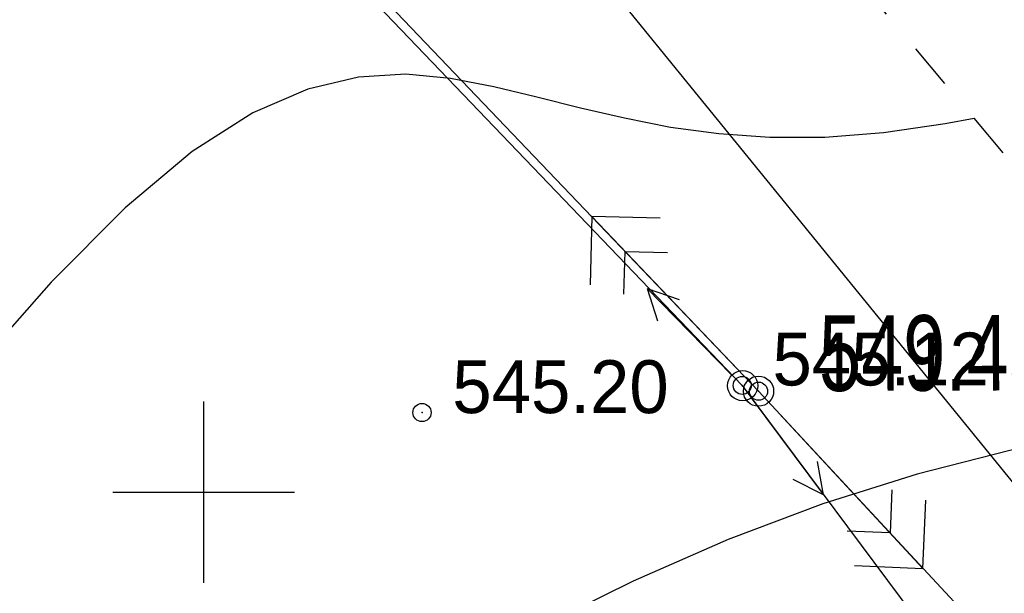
# Model space of a CAD drawing. Extents: x 0 to 362422, y 0 to 4201735.
# Tile 268 of 656: x 360197 to 360213, y 4200498 to 4200508. Entities that reach past the tile are written whole.
import ezdxf

# ---------------------------------------------------------------- set-up
doc = ezdxf.new("R2010")
doc.units = 0
doc.header["$LTSCALE"] = 0.5
doc.header["$MEASUREMENT"] = 0
doc.header["$PDMODE"] = 32
doc.header["$PDSIZE"] = 0.3
doc.linetypes.add('CONTI', pattern=[0])
doc.linetypes.add('Д_ТРОТ_ТРУБА', pattern=[3, 1.5, -1.5])
for name, color, linetype in [('(004) Точки рельефа', 7, 'Continuous'), ('(014) Водопровод', 5, 'ИК_Водопровод -------в--------'), ('(022) Возд. Линии', 7, 'Continuous'), ('(025) Дорога', 7, 'Continuous'), ('GORIZDEFAULT', 32, 'CONTI'), ('PI_OT0', 172, 'CONTI'), ('PI_TT0', 5, 'CONTI'), ('PI_TTDEFAULT', 5, 'CONTI'), ('SETKR', 2, 'CONTI'), ('SIT_L0', 250, 'CONTI')]:
    doc.layers.add(name, color=color, linetype=linetype)
doc.layers.add('.', color=7, linetype='Continuous', lineweight=15)
doc.styles.add('D-431', font='txt')
doc.styles.add('SHRFT', font='TXT', dxfattribs={"width": 0.875})
doc.linetypes.add('ИК_Водопровод -------в--------', pattern='A,9,-0.6,["В",Standard,S=1.2,R=0,X=0,Y=-0.6],-1.2', length=10.8)

# ---------------------------------------------------------------- blocks, each defined once
blk = doc.blocks.new('BL_333')
at = {"color": 0}
for p, q in [((0, -1.5), (0, 1.5)), ((-1.5, 0), (1.5, 0))]:
    blk.add_line(p, q, dxfattribs=at)
blk = doc.blocks.new('S1')
at = {"layer": '(022) Возд. Линии'}
for p, q in [((-2, 0), (-1.5, 0.25)), ((-2, 0), (-1.5, -0.25)), ((0, 0), (-2, 0))]:
    blk.add_line(p, q, dxfattribs=at)
blk = doc.blocks.new('S2')
at = {"layer": '(022) Возд. Линии'}
for p, q in [((2, 0), (1.5, 0.25)), ((0, 0), (2, 0)), ((2, 0), (1.5, -0.25))]:
    blk.add_line(p, q, dxfattribs=at)
blk = doc.blocks.new('SS')
at = {"layer": '(022) Возд. Линии'}
blk.add_circle((0, 0), 0.25, dxfattribs=at)
blk = doc.blocks.new('gergrgrre')
at = {"layer": '(014) Водопровод', "flags": 128}
blk.add_lwpolyline([(360036.438, 4200773.015), (360047.098, 4200750.311), (360089.76, 4200681.101), (360107.619, 4200655.796), (360141.826, 4200594.039), (360149.345, 4200579.998), (360206.507, 4200508.61), (360230.262, 4200479.387), (360306.281, 4200388.525), (360409.154, 4200291.553), (360456.114, 4200244.191), (360490.793, 4200199.337)], dxfattribs=at)
at = {"layer": '(025) Дорога', "linetype": 'Д_ТРОТ_ТРУБА', "flags": 128}
blk.add_lwpolyline([(360034.859, 4200791.392), (360036.733, 4200790.501), (360038.761, 4200786.553), (360042.501, 4200778.433), (360055.492, 4200753.988), (360078.803, 4200711.411), (360116.369, 4200649.915), (360150.8, 4200586.24), (360165.682, 4200563.025), (360179.515, 4200545.24), (360209.989, 4200509.461), (360265.27, 4200443.63), (360306.026, 4200398.778), (360384.565, 4200319.74), (360425.367, 4200280.592), (360454.087, 4200253.775), (360461.596, 4200243.167), (360473.356, 4200225.782), (360486.072, 4200211.833), (360495.233, 4200201.295)], dxfattribs=at)
at = {"linetype": 'Continuous', "elevation": 1.643}
blk.add_lwpolyline([(359968.105, 4200751.148), (360144.875, 4200568.598), (360208.905, 4200501.768), (360248.135, 4200449.088), (360280.365, 4200400.868), (360329.345, 4200345.008), (360410.625, 4200285.188), (360473.125, 4200218.998), (360491.256, 4200199.541)], dxfattribs=at)
at = {"layer": 'GORIZDEFAULT', "color": 32}
for points in [[(360212.738, 4200506.187, 545), (360212.26, 4200506.1, 545), (360211.24, 4200505.95, 545), (360210.27, 4200505.87, 545), (360209.36, 4200505.87, 545), (360208.52, 4200505.93, 545), (360207.72, 4200506.04, 545), (360206.96, 4200506.19, 545), (360206.23, 4200506.36, 545), (360205.51, 4200506.54, 545), (360204.8, 4200506.71, 545), (360204.08, 4200506.85, 545), (360203.34, 4200506.92, 545), (360202.56, 4200506.87, 545), (360201.72, 4200506.67, 545), (360200.81, 4200506.28, 545), (360199.81, 4200505.64, 545), (360198.7, 4200504.71, 545), (360197.48, 4200503.48, 545), (360196.18, 4200502.01, 545)], [(360216.879, 4200501.256, 545.5), (360216.28, 4200501.2, 545.5), (360214.83, 4200500.99, 545.5), (360213.33, 4200500.69, 545.5), (360211.8, 4200500.3, 545.5), (360210.24, 4200499.81, 545.5), (360208.67, 4200499.22, 545.5), (360207.1, 4200498.53, 545.5), (360205.53, 4200497.75, 545.5), (360204, 4200496.86, 545.5), (360202.5, 4200495.89, 545.5), (360201.07, 4200494.87, 545.5), (360199.72, 4200493.81, 545.5), (360198.48, 4200492.74, 545.5), (360197.36, 4200491.69, 545.5), (360196.39, 4200490.67, 545.5)]]:
    blk.add_polyline3d(points, dxfattribs=at)
at = {"layer": 'PI_TTDEFAULT', "color": 5}
for p in [(360208.905, 4200501.768, -9.905), (360203.61, 4200501.32, 545.2)]:
    blk.add_point(p, dxfattribs=at)
at = {"layer": '(022) Возд. Линии'}
for name, p, rotation in [('S1', (360208.73, 4200501.942, -9.905), 314.3315433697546), ('S2', (360209.052, 4200501.563, -9.905), 306.6744985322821)]:
    blk.add_blockref(name, p, dxfattribs=dict(at, rotation=rotation))
blk.add_blockref('SS', (360208.911, 4200501.764, -9.905), dxfattribs=at)
at = {"layer": 'SETKR', "color": 92}
blk.add_blockref('BL_333', (360200, 4200500), dxfattribs=at)
at = {"layer": '(004) Точки рельефа', "style": 'D-431'}
for s, p in [('545.12', (360209.405, 4200501.768, -555.023)), ('545.20', (360204.11, 4200501.31))]:
    blk.add_text(s, height=0.875, dxfattribs=at).set_placement(p)
blk = doc.blocks.new('ееееее')
at = {"layer": 'PI_TT0', "color": 0}
blk.add_circle((-288.38, 647.62), 0.25, dxfattribs=at)
blk.add_point((-288.38, 647.62), dxfattribs=at)
at = {"layer": 'SIT_L0', "color": 250}
for p, q in [((-352.04, 714.7), (-288.38, 647.62)), ((-291.13, 650.52), (-291.16, 649.39)), ((-288.72, 647.98), (-291.13, 650.52)), ((-290, 650.49), (-291.13, 650.52)), ((-290.6, 649.23), (-290.58, 649.94)), ((-290.58, 649.94), (-289.88, 649.92)), ((-288.38, 647.62), (-215.18, 568.38)), ((-288.04, 647.25), (-285.67, 644.68)), ((-286.18, 645.98), (-286.21, 645.27)), ((-285.67, 644.68), (-285.62, 645.81)), ((-286.21, 645.27), (-286.92, 645.3)), ((-286.8, 644.73), (-285.67, 644.68))]:
    blk.add_line(p, q, dxfattribs=at)
at = {"layer": 'PI_OT0', "color": 0, "style": 'SHRFT', "width": 0.75}
blk.add_text('549.45', height=1.25, dxfattribs=at).set_placement((-287.38, 647.62))

msp = doc.modelspace()

# ---------------------------------------------------------------- hatches: boundary and pattern name
at = {"layer": '.', "ltscale": 0.149071}
h = msp.add_hatch(color=256, dxfattribs=at)
h.dxf.hatch_style = 1
h.set_gradient(color1=(255, 255, 255), tint=1)
h.paths.add_polyline_path([(359890.241, 4200063.476), (362234.445, 4200063.476), (362234.349, 4201313.892), (359890.241, 4201328.891)], flags=17)
h.paths.add_polyline_path([(359890.241, 4200063.476), (362234.445, 4200063.476), (362234.445, 4201313.891), (359890.241, 4201328.891)], flags=17)

# ---------------------------------------------------------------- block references
at = {"linetype": 'Continuous'}
msp.add_blockref('gergrgrre', (0, 0), dxfattribs=at)
at = {"color": 0, "rotation": 0.1683458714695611}
msp.add_blockref('ееееее', (360499.456, 4199854.903), dxfattribs=at)

doc.saveas('drawing.dxf')
